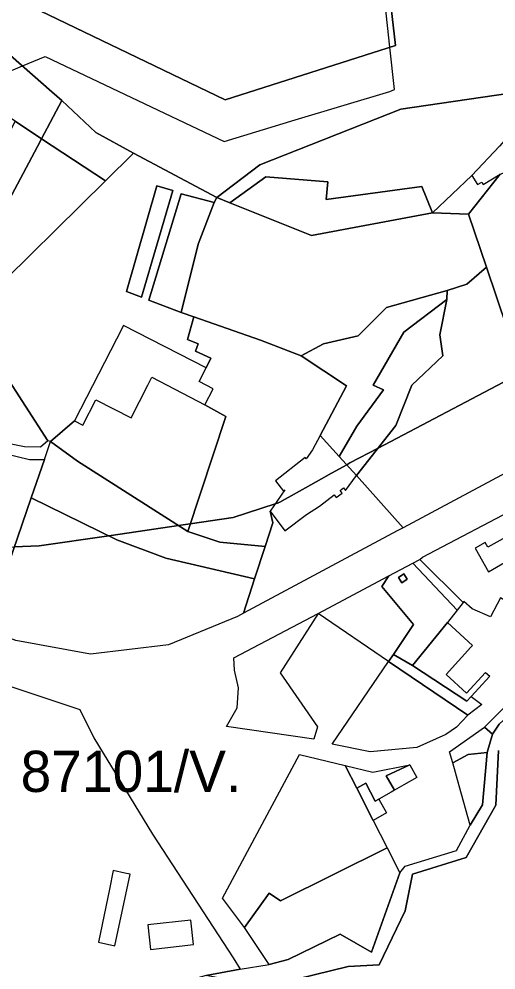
# Model space of a CAD drawing. Extents: x -477304 to -465429, y -1159113 to -1149210.
# Drawn here: x -467482.7 to -467309.1, y -1153148.8 to -1152802.5 of the extents above; entities that cross this region are included whole.
import ezdxf

# ---------------------------------------------------------------- set-up
doc = ezdxf.new("R2010")
doc.units = 0
for name, color, linetype in [('BPEJ_s', 7, 'Continuous'), ('orna_s', 7, 'Continuous'), ('PUPFL_s', 7, 'Continuous'), ('trav_porost_s', 7, 'Continuous'), ('voda_s', 7, 'Continuous'), ('zahrada_s', 7, 'Continuous')]:
    doc.layers.add(name, color=color, linetype=linetype)

msp = doc.modelspace()

# ---------------------------------------------------------------- linework, layer by layer
at = {"layer": 'BPEJ_s'}
for points in [[(-467700.49, -1152762.93), (-467693.76, -1152787.43), (-467690.73, -1152798.44), (-467681.81, -1152813.31), (-467675.79, -1152823.34), (-467672.91, -1152828.13), (-467670.58, -1152830.04), (-467669.85, -1152830.14), (-467669.18, -1152830.23), (-467668.66, -1152825.26), (-467628.86, -1152829.11), (-467607.13, -1152831.42), (-467602.18, -1152831.83), (-467592.52, -1152832.63), (-467552.25, -1152835.98), (-467550.17, -1152835.23), (-467522.9, -1152825.1), (-467517.7, -1152823.17), (-467502.74, -1152823.65), (-467500, -1152822.91), (-467496.36, -1152825.87), (-467481.42, -1152819.6), (-467473.15, -1152816.14), (-467408, -1152847.09)], [(-467496.36, -1152825.87), (-467481.42, -1152819.6), (-467473.15, -1152816.14), (-467408, -1152847.09), (-467382.13, -1152839.28), (-467347.68, -1152828.88), (-467346.01, -1152828.17), (-467347.67, -1152812.8), (-467352.92, -1152764.23)], [(-467408, -1152847.09), (-467382.13, -1152839.28), (-467347.68, -1152828.88), (-467346.01, -1152828.17), (-467347.67, -1152812.8), (-467352.92, -1152764.23)], [(-467536.79, -1152986.45), (-467529.96, -1152988.48), (-467500, -1152995.4), (-467484.4, -1152994.76), (-467475.34, -1152994.39), (-467450.01, -1152990.7), (-467442.55, -1152989.61), (-467424.56, -1152986.99), (-467420.35, -1152986.38), (-467404.77, -1152984.11), (-467389.47, -1152979.12), (-467388.24, -1152978.72), (-467388.06, -1152978.62), (-467387.74, -1152978.45), (-467385.82, -1152977.37), (-467378.44, -1152973.24), (-467372.51, -1152969.92), (-467368.93, -1152967.92), (-467363.4, -1152964.82), (-467362.23, -1152964.17), (-467351.96, -1152958.78), (-467299.6, -1152931.3)], [(-467299.6, -1152931.3), (-467351.96, -1152958.78), (-467362.23, -1152964.17), (-467363.4, -1152964.82), (-467368.93, -1152967.92), (-467372.51, -1152969.92), (-467378.44, -1152973.24), (-467385.82, -1152977.37), (-467387.74, -1152978.45), (-467388.06, -1152978.62), (-467388.24, -1152978.72), (-467389.47, -1152979.12), (-467404.77, -1152984.11), (-467420.35, -1152986.38), (-467424.56, -1152986.99), (-467442.55, -1152989.61), (-467450.01, -1152990.7), (-467475.34, -1152994.39), (-467484.4, -1152994.76)]]:
    msp.add_lwpolyline(points, dxfattribs=at)
at = {"layer": 'orna_s'}
for points in [[(-467286.97, -1152905.56), (-467279.97, -1152926.42), (-467272.14, -1152950.03), (-467290.1, -1152959.49), (-467312.54, -1152892.9), (-467319.03, -1152873.65), (-467307.59, -1152859.03), (-467302.99, -1152857.39), (-467295.72, -1152879.7)], [(-467438.06, -1152903.83), (-467443.57, -1152901.77), (-467432.44, -1152863.33), (-467426.71, -1152865.02)], [(-467423.62, -1152909.44), (-467435.35, -1152904.97), (-467423.7, -1152866.16), (-467411.6, -1152869.36), (-467417.46, -1152884.58)], [(-467371.83, -1152920.83), (-467379.92, -1152925.16), (-467394.8, -1152919.48), (-467419.04, -1152911.04), (-467423.62, -1152909.44), (-467417.46, -1152884.58), (-467411.6, -1152869.36), (-467410.65, -1152867.51), (-467405.87, -1152869.44), (-467376.22, -1152881.41), (-467332.15, -1152873.17), (-467319.03, -1152873.65), (-467312.54, -1152892.9), (-467319.71, -1152899.08), (-467326.8, -1152901.35), (-467348.93, -1152907.58), (-467359.19, -1152917.94)], [(-467326.8, -1152901.35), (-467319.71, -1152899.08), (-467312.54, -1152892.9), (-467290.1, -1152959.49), (-467342.9, -1152987.79), (-467359.78, -1152968.74), (-467345.49, -1152950.54), (-467339.65, -1152935.85), (-467328.41, -1152925.24), (-467329.5, -1152917.53), (-467327.01, -1152904.73)], [(-467371.83, -1152920.83), (-467359.19, -1152917.94), (-467348.93, -1152907.58), (-467326.8, -1152901.35), (-467327.01, -1152904.73), (-467342.58, -1152916.54), (-467353.78, -1152935.85), (-467349.95, -1152937.54), (-467359.68, -1152950.83), (-467366.1, -1152961.89), (-467373.09, -1152954.14), (-467363.43, -1152936.06), (-467379.92, -1152925.16)], [(-467311.04, -1153020.25), (-467317.76, -1153017.34), (-467320.72, -1153014.61), (-467321.05, -1153014.99), (-467336.83, -1152999.39), (-467335.75, -1152998.54), (-467299.27, -1152979.26), (-467263.22, -1152959.83), (-467282.2, -1152980.47), (-467289.75, -1152991.53), (-467291.85, -1152996.77), (-467294.4, -1153021.07), (-467307.42, -1153013.35)], [(-467377.98, -1152983.01), (-467373.26, -1152979.9), (-467367.94, -1152975.85), (-467367.61, -1152976.25), (-467367.26, -1152976.72), (-467365.1, -1152975.16), (-467365.82, -1152974.23), (-467364.57, -1152973.28), (-467363.85, -1152974.17), (-467359.78, -1152968.74), (-467342.9, -1152987.79), (-467344.98, -1152988.9), (-467400.97, -1153018.88), (-467396.9, -1153006.34), (-467393.1, -1152994.65), (-467390.28, -1152985.98), (-467391.29, -1152981.74), (-467385.96, -1152988.92)], [(-467305.43, -1152991.18), (-467311.97, -1152994.85), (-467312.95, -1152993.11), (-467316.69, -1152995.26), (-467311.84, -1153003.79), (-467301.6, -1152997.95)], [(-467348.02, -1153005.33), (-467350.58, -1153009.18), (-467339.05, -1153022.96), (-467346.42, -1153033.98), (-467348.13, -1153036.5), (-467373.76, -1153019)]]:
    msp.add_lwpolyline(points, close=True, dxfattribs=at)
at = {"layer": 'PUPFL_s'}
for points in [[(-467410.65, -1152867.51), (-467441.03, -1152851.41), (-467454.74, -1152843.89), (-467467.04, -1152832.18), (-467470.73, -1152829), (-467488.74, -1152813.17), (-467520, -1152784.8), (-467548.95, -1152763.82), (-467407.66, -1152831.93), (-467345.68, -1152812.17), (-467353.95, -1152739.2), (-467348.34, -1152732.08), (-467323.47, -1152737.93), (-467297.75, -1152737.08), (-467288.98, -1152726.13), (-467293.57, -1152822.74), (-467304.76, -1152829.68), (-467343.72, -1152835.39), (-467394.99, -1152855.62)], [(-467503.31, -1152820.49), (-467507.46, -1152819.52), (-467488.74, -1152813.17), (-467470.73, -1152829), (-467467.04, -1152832.18), (-467474.46, -1152846.19), (-467484.11, -1152839.78), (-467492.77, -1152834.02), (-467501.97, -1152827.9)], [(-467293.57, -1152822.74), (-467294.8, -1152834.07), (-467307.79, -1152848.88), (-467317.82, -1152859.5), (-467332.15, -1152873.17), (-467336.02, -1152863.58), (-467370.86, -1152868.29), (-467370.24, -1152861.81), (-467392.79, -1152859.99), (-467405.87, -1152869.44), (-467410.65, -1152867.51), (-467394.99, -1152855.62), (-467343.72, -1152835.39), (-467304.76, -1152829.68)], [(-467454.74, -1152843.89), (-467441.03, -1152851.41), (-467451.18, -1152861.42), (-467474.46, -1152846.19), (-467467.04, -1152832.18)]]:
    msp.add_lwpolyline(points, close=True, dxfattribs=at)
msp.add_lwpolyline([(-467353.95, -1152739.2), (-467345.68, -1152812.17), (-467407.66, -1152831.93), (-467548.95, -1152763.82)], dxfattribs=at)
at = {"layer": 'trav_porost_s'}
for points in [[(-467498.82, -1152846.23), (-467489.73, -1152851.11), (-467484.11, -1152839.78), (-467474.46, -1152846.19), (-467475.95, -1152849), (-467489.39, -1152874.33), (-467504.24, -1152902.41), (-467557.99, -1152876.13), (-467552.25, -1152835.98), (-467550.17, -1152835.23), (-467522.9, -1152825.1), (-467525.34, -1152829.71), (-467528.5, -1152841.63), (-467531.12, -1152851.24), (-467506.32, -1152857.38), (-467501.35, -1152839.44), (-467500.46, -1152836.09), (-467501.97, -1152827.9), (-467492.77, -1152834.02)], [(-467451.18, -1152861.42), (-467496.56, -1152906.18), (-467504.24, -1152902.41), (-467489.39, -1152874.33), (-467475.95, -1152849), (-467474.46, -1152846.19)], [(-467419.04, -1152911.04), (-467421.37, -1152919.22), (-467417.44, -1152920.81), (-467418.41, -1152923.53), (-467412.86, -1152926.04), (-467414.59, -1152929.51), (-467444.65, -1152914.1), (-467447.23, -1152919.13), (-467462.45, -1152948.83), (-467471.16, -1152956.33), (-467472.16, -1152956.09), (-467488.38, -1152930.87), (-467496.61, -1152914.23), (-467505.41, -1152904.68), (-467504.24, -1152902.41), (-467496.56, -1152906.18), (-467451.18, -1152861.42), (-467441.03, -1152851.41), (-467410.65, -1152867.51), (-467411.6, -1152869.36), (-467423.7, -1152866.16), (-467435.35, -1152904.97), (-467423.62, -1152909.44)], [(-467315.76, -1152862.84), (-467314.26, -1152861.91), (-467313.72, -1152862.8), (-467307.59, -1152859.03), (-467319.03, -1152873.65), (-467332.15, -1152873.17), (-467317.82, -1152859.5)], [(-467332.15, -1152873.17), (-467376.22, -1152881.41), (-467405.87, -1152869.44), (-467392.79, -1152859.99), (-467370.24, -1152861.81), (-467370.86, -1152868.29), (-467336.02, -1152863.58)], [(-467438.06, -1152903.83), (-467426.71, -1152865.02), (-467432.44, -1152863.33), (-467443.57, -1152901.77)], [(-467560.36, -1152892.72), (-467557.99, -1152876.13), (-467504.24, -1152902.41), (-467505.41, -1152904.68), (-467496.61, -1152914.23), (-467488.38, -1152930.87), (-467472.16, -1152956.09), (-467474.78, -1152958.42), (-467480.63, -1152958.35), (-467503.3, -1152953.82), (-467512.7, -1152954.92), (-467509.66, -1152947.14), (-467495.46, -1152920.48), (-467517.64, -1152905.58), (-467528.73, -1152898.72), (-467536.16, -1152896.48)], [(-467339.65, -1152935.85), (-467345.49, -1152950.54), (-467359.78, -1152968.74), (-467366.1, -1152961.89), (-467359.68, -1152950.83), (-467349.95, -1152937.54), (-467353.78, -1152935.85), (-467342.58, -1152916.54), (-467327.01, -1152904.73), (-467329.5, -1152917.53), (-467328.41, -1152925.24)], [(-467407.43, -1152947.25), (-467415.06, -1152943.04), (-467412.05, -1152937.17), (-467417.12, -1152934.57), (-467414.59, -1152929.51), (-467412.86, -1152926.04), (-467418.41, -1152923.53), (-467417.44, -1152920.81), (-467421.37, -1152919.22), (-467419.04, -1152911.04), (-467394.8, -1152919.48), (-467379.92, -1152925.16), (-467363.43, -1152936.06), (-467373.09, -1152954.14), (-467375.88, -1152959.36), (-467378.14, -1152962.66), (-467378.47, -1152962.24), (-467389.32, -1152970.66), (-467386.45, -1152974.41), (-467385.89, -1152973.98), (-467391.29, -1152981.74), (-467390.28, -1152985.98), (-467393.1, -1152994.65), (-467409.59, -1152992.99), (-467421.25, -1152989.11)], [(-467393.1, -1152994.65), (-467396.9, -1153006.34), (-467429.23, -1152998.83), (-467447.07, -1152992.14), (-467478.24, -1152976.88), (-467473.44, -1152962.93), (-467471.16, -1152956.33), (-467461.33, -1152963.49), (-467421.25, -1152989.11), (-467409.59, -1152992.99)], [(-467478.24, -1152976.88), (-467494.77, -1153024.83), (-467548.89, -1153005.29), (-467547.26, -1153001.3), (-467528.82, -1152975.14), (-467522.15, -1152967.18), (-467510.77, -1152958.18), (-467501.45, -1152957.52), (-467478.82, -1152962.88), (-467473.44, -1152962.93)], [(-467447.07, -1152992.14), (-467429.23, -1152998.83), (-467396.9, -1153006.34), (-467400.97, -1153018.88), (-467403.16, -1153020.05), (-467428.23, -1153030.47), (-467456.61, -1153033.78), (-467483.8, -1153028.79), (-467494.77, -1153024.83), (-467478.24, -1152976.88)], [(-467403.27, -1153053.42), (-467402.79, -1153046.1), (-467404.18, -1153039.62), (-467404.47, -1153035.11), (-467373.76, -1153019), (-467387.64, -1153040.59), (-467373.97, -1153060.23), (-467375.31, -1153064.81), (-467407.18, -1153060.12)], [(-467539.42, -1153121.13), (-467569.06, -1153129.88), (-467589.55, -1153121.58), (-467606.21, -1153111.18), (-467551.77, -1153023.64), (-467460.54, -1153054.02), (-467455.39, -1153064.24), (-467434.07, -1153099.35), (-467404.75, -1153144.44), (-467402.14, -1153148.48), (-467414.52, -1153150.85), (-467418.48, -1153151.89), (-467438.71, -1153169.54), (-467487.96, -1153167.06), (-467501.78, -1153161.2)], [(-467290.12, -1153029.9), (-467280.78, -1153033.67), (-467281.19, -1153038.09), (-467287.13, -1153043.99), (-467292.04, -1153046.96), (-467299.05, -1153051.13), (-467307.86, -1153059.34), (-467310.34, -1153062.89), (-467313.22, -1153060.46), (-467298.89, -1153045.93), (-467295.85, -1153042.19), (-467293.83, -1153038)], [(-467314.18, -1153052.13), (-467319.31, -1153056.09), (-467348.13, -1153036.5), (-467346.42, -1153033.98), (-467339.43, -1153037.92), (-467319.69, -1153050.92), (-467318.08, -1153049.25)], [(-467337.85, -1153067.78), (-467354.83, -1153069.35), (-467368.69, -1153066.63), (-467348.13, -1153036.5), (-467319.31, -1153056.09), (-467323.44, -1153060.44), (-467327.37, -1153063.12)], [(-467313.22, -1153060.46), (-467310.34, -1153062.89), (-467312.25, -1153069.64), (-467319.23, -1153070.3), (-467324.79, -1153073.4), (-467325.94, -1153069.41)], [(-467408.65, -1153122.71), (-467380.56, -1153070.3), (-467364, -1153074.35), (-467359.76, -1153082.63), (-467353.75, -1153094.34), (-467348.65, -1153104.29), (-467387.53, -1153123.61), (-467391.57, -1153120.88), (-467400.65, -1153133.35)], [(-467354.41, -1153142.33), (-467365.76, -1153135.76), (-467384.67, -1153145.01), (-467391.56, -1153146.78), (-467400.65, -1153133.35), (-467391.57, -1153120.88), (-467387.53, -1153123.61), (-467348.65, -1153104.29), (-467344.05, -1153113.47)], [(-467444.16, -1153113.55), (-467448.33, -1153112.65), (-467449.73, -1153119.34), (-467453.76, -1153138.7), (-467447.73, -1153140.04), (-467442.25, -1153113.98)], [(-467435.8, -1153132.42), (-467434.84, -1153141.34), (-467419.13, -1153139.51), (-467420.15, -1153130.65)]]:
    msp.add_lwpolyline(points, close=True, dxfattribs=at)
msp.add_lwpolyline([(-467278.53, -1153151.32), (-467321.15, -1153169.69), (-467330.93, -1153173.7), (-467361.34, -1153162.11), (-467393.09, -1153154.9), (-467362.82, -1153147.55), (-467351.52, -1153146.97), (-467342.09, -1153127.32), (-467339.48, -1153113.87), (-467319.94, -1153107.88), (-467309.11, -1153088.78), (-467308.19, -1153068.88)], dxfattribs=at)
at = {"layer": 'voda_s'}
msp.add_lwpolyline([(-467308.19, -1153068.88), (-467309.11, -1153088.78), (-467319.94, -1153107.88), (-467339.48, -1153113.87), (-467342.09, -1153127.32), (-467351.52, -1153146.97), (-467362.82, -1153147.55), (-467393.09, -1153154.9), (-467414.52, -1153150.85), (-467402.14, -1153148.48), (-467391.56, -1153146.78), (-467384.67, -1153145.01), (-467365.76, -1153135.76), (-467354.41, -1153142.33), (-467344.05, -1153113.47), (-467342.13, -1153111.03), (-467323.48, -1153105.25), (-467318.42, -1153096.06), (-467314.02, -1153088.65), (-467312.25, -1153069.64), (-467310.34, -1153062.89), (-467307.86, -1153059.34)], dxfattribs=at)
at = {"layer": 'zahrada_s'}
for points in [[(-467454.68, -1152941.24), (-467441.87, -1152947.81), (-467435.72, -1152935.81), (-467434.26, -1152932.96), (-467415.06, -1152943.04), (-467407.43, -1152947.25), (-467421.25, -1152989.11), (-467461.33, -1152963.49), (-467471.16, -1152956.33), (-467462.45, -1152948.83), (-467459.38, -1152950.41)], [(-467323.22, -1153017.8), (-467326.72, -1153022.34), (-467339.43, -1153037.92), (-467346.42, -1153033.98), (-467339.05, -1153022.96), (-467350.58, -1153009.18), (-467348.02, -1153005.33), (-467339.37, -1153000.74)], [(-467339.37, -1153000.74), (-467336.83, -1152999.39), (-467321.05, -1153014.99), (-467323.22, -1153017.8)], [(-467344.55, -1153005.9), (-467342.64, -1153004.62), (-467341.36, -1153006.53), (-467343.28, -1153007.81)], [(-467342.64, -1153004.62), (-467344.55, -1153005.9), (-467343.28, -1153007.81), (-467341.36, -1153006.53)], [(-467339.43, -1153037.92), (-467326.72, -1153022.34), (-467317.59, -1153030.72), (-467318.18, -1153031.3), (-467327.22, -1153041.2), (-467319.74, -1153048.03), (-467312.82, -1153040.45), (-467311.28, -1153041.85), (-467318.08, -1153049.25), (-467319.69, -1153050.92)], [(-467312.25, -1153069.64), (-467314.02, -1153088.65), (-467318.42, -1153096.06), (-467322.4, -1153081.72), (-467324.79, -1153073.4), (-467319.23, -1153070.3)], [(-467345.98, -1153083.35), (-467347.2, -1153084.05), (-467351.71, -1153086.6), (-467352.99, -1153087.34), (-467356.41, -1153080.82), (-467359.76, -1153082.63), (-467364, -1153074.35), (-467353.91, -1153076.78), (-467340.43, -1153074.15), (-467348.97, -1153078.16)], [(-467348.97, -1153078.16), (-467340.43, -1153074.15), (-467337.89, -1153078.77), (-467342.55, -1153081.41), (-467345.98, -1153083.35)], [(-467356.41, -1153080.82), (-467352.99, -1153087.34), (-467351.71, -1153086.6), (-467348.87, -1153091.57), (-467353.75, -1153094.34), (-467359.76, -1153082.63)]]:
    msp.add_lwpolyline(points, close=True, dxfattribs=at)

# ---------------------------------------------------------------- texts
at = {"layer": 'BPEJ_s'}
msp.add_text('87101/V.', height=15, dxfattribs=at).set_placement((-467482.07, -1153083.99))

doc.saveas('drawing.dxf')
